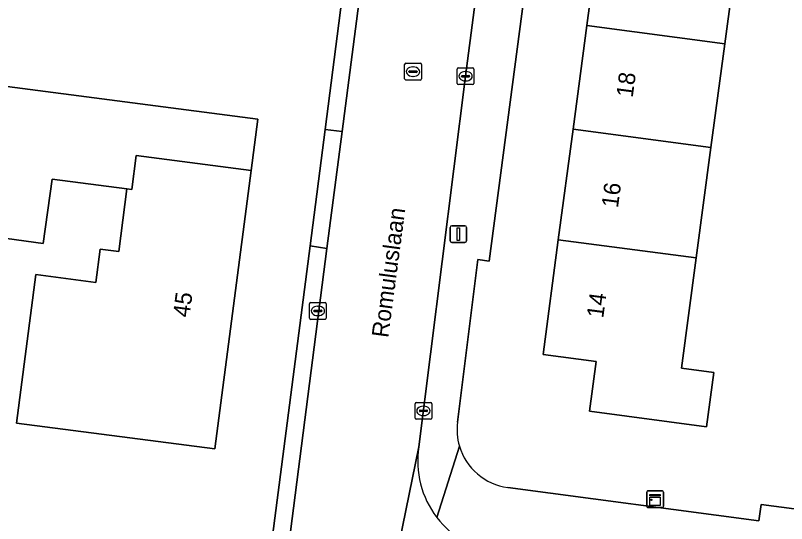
# Model space of a CAD drawing. Extents: x 162184 to 163154, y 385507 to 386516.
# Drawn here: x 162356.78 to 162402.82, y 386267.72 to 386298.08 of the extents above; entities that cross this region are included whole.
import ezdxf

# ---------------------------------------------------------------- set-up
doc = ezdxf.new("R2010")
doc.units = 0
for name, color, linetype in [('IMGEO_Erf', 7, 'Continuous'), ('IMGEO_Kast', 7, 'Continuous'), ('IMGEO_Kolk', 7, 'Continuous'), ('IMGEO_Lichtmast', 7, 'Continuous'), ('IMGEO_Openbare_ruimte_label', 7, 'Continuous'), ('IMGEO_Pand', 7, 'Continuous'), ('IMGEO_Pand_nummerreeks', 7, 'Continuous'), ('IMGEO_Rijbaan_lokaal_open', 7, 'Continuous'), ('IMGEO_Rioolput', 7, 'Continuous'), ('IMGEO_Voetpad_open', 7, 'Continuous')]:
    doc.layers.add(name, color=color, linetype=linetype)

msp = doc.modelspace()

# ---------------------------------------------------------------- linework, layer by layer
at = {"layer": 'IMGEO_Erf'}
for points in [[(162367.319, 386229.773), (162370.111, 386251.594), (162371.03, 386258.537), (162374.369, 386284.313), (162375.27, 386291.27), (162378.714, 386318.092)], [(162411.863, 386315.638), (162392.843, 386318.138), (162392.559, 386318.162), (162392.275, 386318.161), (162391.991, 386318.135), (162391.711, 386318.083), (162391.437, 386318.007), (162391.171, 386317.906), (162390.915, 386317.782), (162390.671, 386317.635), (162390.441, 386317.468), (162390.227, 386317.28), (162390.03, 386317.074), (162389.853, 386316.852), (162389.696, 386316.614), (162389.561, 386316.363), (162389.449, 386316.102), (162389.361, 386315.831), (162389.298, 386315.554), (162389.272, 386315.389), (162385.064, 386283.402), (162384.389, 386283.49), (162383.167, 386273.781)], [(162386.179, 386269.874), (162401.168, 386267.882), (162401.299, 386268.868), (162405.69, 386268.292), (162406.736, 386276.277), (162403.525, 386276.697), (162404.31, 386282.7), (162407.522, 386282.28)]]:
    msp.add_lwpolyline(points, dxfattribs=at)
for points in [[(162399.957, 386302.646), (162399.122, 386296.383), (162398.295, 386290.184), (162397.417, 386283.602), (162396.538, 386277.008), (162398.472, 386276.749), (162398.04, 386273.507), (162391.051, 386274.437), (162391.447, 386277.409), (162388.275, 386277.832), (162389.188, 386284.678), (162390.069, 386291.279), (162390.896, 386297.478), (162391.728, 386303.721), (162392.669, 386310.772), (162400.894, 386309.674)], [(162371.253, 386291.878), (162370.854, 386288.815), (162368.687, 386272.186), (162356.848, 386273.729), (162358.004, 386282.595), (162361.57, 386282.131), (162361.829, 386284.113), (162362.946, 386283.967), (162363.435, 386287.721), (162358.98, 386288.301), (162358.442, 386284.448), (162346.707, 386286.059), (162347.861, 386294.924)]]:
    msp.add_lwpolyline(points, close=True, dxfattribs=at)
for centre, radius, start, end in [((162386.626, 386273.344), 3.486, 172.7987, 196.496), ((162386.64, 386273.344), 3.5, 196.4242, 262.4254)]:
    msp.add_arc(centre, radius, start, end, dxfattribs=at)
at = {"layer": 'IMGEO_Kast'}
for p, q in [((162394.465, 386268.754), (162394.465, 386269.595)), ((162394.465, 386269.595), (162394.465, 386268.754)), ((162394.54, 386269.679), (162395.381, 386269.679)), ((162395.381, 386269.679), (162394.54, 386269.679)), ((162395.465, 386269.604), (162395.465, 386268.763)), ((162395.465, 386268.763), (162395.465, 386269.604)), ((162395.39, 386268.679), (162394.549, 386268.679)), ((162394.549, 386268.679), (162395.39, 386268.679))]:
    msp.add_line(p, q, dxfattribs=at)
for points in [[(162394.66, 386269.469), (162395.26, 386269.469), (162395.26, 386269.384), (162394.66, 386269.384), (162394.66, 386269.469)], [(162394.66, 386269.294), (162395.26, 386269.294), (162395.26, 386268.805), (162394.66, 386268.805), (162394.66, 386269.294)]]:
    msp.add_lwpolyline(points, dxfattribs=at)
msp.add_circle((162394.744, 386269.143), 0.0377, dxfattribs=at)
for centre, start, end in [((162394.543, 386269.601), 92.4484, 184.2845), ((162394.543, 386269.601), 92.4484, 184.2845), ((162395.387, 386269.601), 2.4484, 94.2845), ((162395.387, 386269.601), 2.4484, 94.2845), ((162394.543, 386268.757), 182.4484, 274.2845), ((162394.543, 386268.757), 182.4484, 274.2845), ((162395.387, 386268.757), 272.4484, 4.2845), ((162395.387, 386268.757), 272.4484, 4.2845)]:
    msp.add_arc(centre, 0.0779, start, end, dxfattribs=at)
at = {"layer": 'IMGEO_Kolk'}
for p, q in [((162383.224, 386294.944), (162384.076, 386294.944)), ((162383.149, 386294.018), (162383.149, 386294.87)), ((162383.408, 386294.438), (162383.408, 386294.45)), ((162383.451, 386294.487), (162383.849, 386294.487)), ((162383.637, 386294.724), (162383.662, 386294.724)), ((162383.892, 386294.45), (162383.892, 386294.438)), ((162384.15, 386294.87), (162384.15, 386294.018)), ((162383.846, 386294.401), (162383.448, 386294.401)), ((162383.66, 386294.164), (162383.635, 386294.164)), ((162384.076, 386293.944), (162383.224, 386293.944)), ((162374.334, 386279.998), (162374.334, 386280.85)), ((162374.409, 386280.924), (162375.261, 386280.924)), ((162374.822, 386280.704), (162374.847, 386280.704)), ((162375.335, 386280.85), (162375.335, 386279.998)), ((162374.593, 386280.418), (162374.593, 386280.43)), ((162375.031, 386280.381), (162374.633, 386280.381)), ((162374.636, 386280.467), (162375.034, 386280.467)), ((162375.077, 386280.43), (162375.077, 386280.418)), ((162375.261, 386279.924), (162374.409, 386279.924)), ((162374.845, 386280.144), (162374.82, 386280.144)), ((162380.638, 386274.029), (162380.638, 386274.881)), ((162380.713, 386274.955), (162381.565, 386274.955)), ((162381.126, 386274.735), (162381.151, 386274.735)), ((162381.639, 386274.881), (162381.639, 386274.029)), ((162380.897, 386274.449), (162380.897, 386274.461)), ((162381.335, 386274.412), (162380.937, 386274.412)), ((162380.94, 386274.498), (162381.338, 386274.498)), ((162381.381, 386274.461), (162381.381, 386274.449)), ((162381.565, 386273.955), (162380.713, 386273.955)), ((162381.149, 386274.175), (162381.124, 386274.175))]:
    msp.add_line(p, q, dxfattribs=at)
for points in [[(162383.224, 386294.944), (162384.076, 386294.944)], [(162383.149, 386294.018), (162383.149, 386294.87)], [(162384.15, 386294.87), (162384.15, 386294.018)], [(162384.076, 386293.944), (162383.224, 386293.944)], [(162374.334, 386279.998), (162374.334, 386280.85)], [(162374.409, 386280.924), (162375.261, 386280.924)], [(162375.335, 386280.85), (162375.335, 386279.998)], [(162375.261, 386279.924), (162374.409, 386279.924)], [(162380.638, 386274.029), (162380.638, 386274.881)], [(162380.713, 386274.955), (162381.565, 386274.955)], [(162381.639, 386274.881), (162381.639, 386274.029)], [(162381.565, 386273.955), (162380.713, 386273.955)]]:
    msp.add_lwpolyline(points, dxfattribs=at)
for centre, radius, start, end in [((162383.226, 386294.868), 0.0765, 91.552, 178.448), ((162383.226, 386294.868), 0.0765, 91.552, 178.448), ((162384.074, 386294.868), 0.0765, 1.552, 88.448), ((162384.074, 386294.868), 0.0765, 1.552, 88.448), ((162383.448, 386294.447), 0.0403, 85.8775, 175.7526), ((162383.853, 386294.449), 0.0386, 1.7309, 96.639), ((162383.226, 386294.02), 0.0765, 181.552, 268.448), ((162383.226, 386294.02), 0.0765, 181.552, 268.448), ((162383.445, 386294.437), 0.0366, 178.938, 274.7102), ((162383.849, 386294.444), 0.043, 264.8664, 352.4533), ((162384.074, 386294.02), 0.0765, 271.552, 358.448), ((162384.074, 386294.02), 0.0765, 271.552, 358.448), ((162374.411, 386280.848), 0.0765, 91.552, 178.448), ((162374.411, 386280.848), 0.0765, 91.552, 178.448), ((162375.259, 386280.848), 0.0765, 1.552, 88.448), ((162375.259, 386280.848), 0.0765, 1.552, 88.448), ((162374.633, 386280.427), 0.0403, 85.8775, 175.7526), ((162374.63, 386280.417), 0.0366, 178.938, 274.7102), ((162375.034, 386280.424), 0.043, 264.8664, 352.4533), ((162375.038, 386280.429), 0.0386, 1.7309, 96.639), ((162374.411, 386280), 0.0765, 181.552, 268.448), ((162374.411, 386280), 0.0765, 181.552, 268.448), ((162375.259, 386280), 0.0765, 271.552, 358.448), ((162375.259, 386280), 0.0765, 271.552, 358.448), ((162380.715, 386274.879), 0.0765, 91.552, 178.448), ((162380.715, 386274.879), 0.0765, 91.552, 178.448), ((162381.563, 386274.879), 0.0765, 1.552, 88.448), ((162381.563, 386274.879), 0.0765, 1.552, 88.448), ((162380.937, 386274.458), 0.0403, 85.8775, 175.7526), ((162380.934, 386274.448), 0.0366, 178.938, 274.7102), ((162381.338, 386274.455), 0.043, 264.8664, 352.4533), ((162381.342, 386274.46), 0.0386, 1.7309, 96.639), ((162380.715, 386274.031), 0.0765, 181.552, 268.448), ((162380.715, 386274.031), 0.0765, 181.552, 268.448), ((162381.563, 386274.031), 0.0765, 271.552, 358.448), ((162381.563, 386274.031), 0.0765, 271.552, 358.448)]:
    msp.add_arc(centre, radius, start, end, dxfattribs=at)
for centre, major_axis, ratio, start_param, end_param in [((162383.636, 386294.444), (-0.387, 0.002), 0.722429, 4.712389, 7.853982), ((162383.661, 386294.444), (-0.39, 0.002), 0.717154, 1.570796, 4.712389), ((162374.821, 386280.424), (-0.387, 0.002), 0.722429, 4.712389, 7.853982), ((162374.846, 386280.424), (-0.39, 0.002), 0.717154, 1.570796, 4.712389), ((162381.125, 386274.455), (-0.387, 0.002), 0.722429, 4.712389, 7.853982), ((162381.15, 386274.455), (-0.39, 0.002), 0.717154, 1.570796, 4.712389)]:
    msp.add_ellipse(centre, major_axis=major_axis, ratio=ratio, start_param=start_param, end_param=end_param, dxfattribs=at)
at = {"layer": 'IMGEO_Lichtmast'}
for p, q in [((162382.723, 386284.617), (162382.723, 386285.417)), ((162382.723, 386285.417), (162382.723, 386284.617)), ((162382.823, 386285.517), (162383.613, 386285.517)), ((162383.613, 386285.517), (162382.823, 386285.517)), ((162383.713, 386285.417), (162383.713, 386284.617)), ((162383.713, 386284.617), (162383.713, 386285.417)), ((162383.613, 386284.517), (162382.823, 386284.517)), ((162382.823, 386284.517), (162383.613, 386284.517))]:
    msp.add_line(p, q, dxfattribs=at)
msp.add_lwpolyline([(162383.143, 386285.392), (162383.293, 386285.392), (162383.293, 386284.642), (162383.143, 386284.642), (162383.143, 386285.392)], dxfattribs=at)
for centre, start, end in [((162382.823, 386285.417), 90, 180), ((162382.823, 386285.417), 90, 180), ((162383.613, 386285.417), 0, 90), ((162383.613, 386285.417), 360, 90), ((162382.823, 386284.617), 180, 270), ((162382.823, 386284.617), 180, 270), ((162383.613, 386284.617), 270, 0), ((162383.613, 386284.617), 270, 0)]:
    msp.add_arc(centre, 0.1, start, end, dxfattribs=at)
at = {"layer": 'IMGEO_Pand'}
for points in [[(162391.728, 386303.721), (162390.896, 386297.478), (162399.122, 386296.383), (162399.957, 386302.646)], [(162398.295, 386290.184), (162399.122, 386296.383), (162390.896, 386297.478), (162390.069, 386291.279)], [(162363.994, 386289.721), (162370.854, 386288.815), (162371.253, 386291.878), (162347.861, 386294.924), (162346.707, 386286.059), (162358.442, 386284.448), (162358.98, 386288.301), (162363.435, 386287.721), (162363.724, 386287.683)], [(162390.069, 386291.279), (162389.188, 386284.678), (162397.417, 386283.602), (162398.295, 386290.184)], [(162370.854, 386288.815), (162363.994, 386289.721), (162363.724, 386287.683), (162363.435, 386287.721), (162362.946, 386283.967), (162361.829, 386284.113), (162361.57, 386282.131), (162358.004, 386282.595), (162356.848, 386273.729), (162368.687, 386272.186)], [(162389.188, 386284.678), (162388.275, 386277.832), (162391.447, 386277.409), (162391.051, 386274.437), (162398.04, 386273.507), (162398.472, 386276.749), (162396.538, 386277.008), (162397.417, 386283.602)]]:
    msp.add_lwpolyline(points, close=True, dxfattribs=at)
at = {"layer": 'IMGEO_Rijbaan_lokaal_open'}
for points in [[(162379.793, 386317.9), (162379.612, 386316.768), (162376.278, 386291.138), (162375.38, 386284.163), (162372.063, 386258.412), (162371.12, 386251.415), (162367.693, 386224.969), (162366.839, 386218.083), (162365.688, 386209.063), (162370.536, 386208.433), (162370.766, 386209.623), (162376.791, 386256.355)], [(162383.65, 386294.444), (162386.125, 386313.366), (162386.424, 386315.134)], [(162378.352, 386260.016), (162380.866, 386272.311), (162383.65, 386294.444)], [(162380.866, 386272.311), (162378.352, 386260.016)]]:
    msp.add_lwpolyline(points, dxfattribs=at)
for centre, radius, start, end in [((162386.337, 386271.449), 5.538, 171.0436, 217.2972), ((162386.333, 386271.449), 5.535, 217.3184, 263.6002)]:
    msp.add_arc(centre, radius, start, end, dxfattribs=at)
at = {"layer": 'IMGEO_Rioolput'}
for p, q in [((162380.014, 386294.294), (162380.014, 386295.146)), ((162380.089, 386295.22), (162380.941, 386295.22)), ((162380.502, 386295), (162380.527, 386295)), ((162381.015, 386295.146), (162381.015, 386294.294)), ((162380.273, 386294.714), (162380.273, 386294.726)), ((162380.711, 386294.677), (162380.313, 386294.677)), ((162380.316, 386294.763), (162380.714, 386294.763)), ((162380.757, 386294.726), (162380.757, 386294.714)), ((162380.941, 386294.22), (162380.089, 386294.22)), ((162380.525, 386294.44), (162380.5, 386294.44))]:
    msp.add_line(p, q, dxfattribs=at)
for points in [[(162380.014, 386294.294), (162380.014, 386295.146)], [(162380.089, 386295.22), (162380.941, 386295.22)], [(162381.015, 386295.146), (162381.015, 386294.294)], [(162380.941, 386294.22), (162380.089, 386294.22)]]:
    msp.add_lwpolyline(points, dxfattribs=at)
for centre, radius, start, end in [((162380.091, 386295.144), 0.0765, 91.552, 178.448), ((162380.091, 386295.144), 0.0765, 91.552, 178.448), ((162380.939, 386295.144), 0.0765, 1.552, 88.448), ((162380.939, 386295.144), 0.0765, 1.552, 88.448), ((162380.313, 386294.723), 0.0403, 85.8775, 175.7526), ((162380.31, 386294.713), 0.0366, 178.938, 274.7102), ((162380.714, 386294.72), 0.043, 264.8664, 352.4533), ((162380.718, 386294.725), 0.0386, 1.7309, 96.639), ((162380.091, 386294.296), 0.0765, 181.552, 268.448), ((162380.091, 386294.296), 0.0765, 181.552, 268.448), ((162380.939, 386294.296), 0.0765, 271.552, 358.448), ((162380.939, 386294.296), 0.0765, 271.552, 358.448)]:
    msp.add_arc(centre, radius, start, end, dxfattribs=at)
for centre, major_axis, ratio, start_param, end_param in [((162380.501, 386294.72), (-0.387, 0.002), 0.722429, 4.712389, 7.853982), ((162380.526, 386294.72), (-0.39, 0.002), 0.717154, 1.570796, 4.712389)]:
    msp.add_ellipse(centre, major_axis=major_axis, ratio=ratio, start_param=start_param, end_param=end_param, dxfattribs=at)
at = {"layer": 'IMGEO_Voetpad_open'}
for points in [[(162385.064, 386283.402), (162389.272, 386315.389), (162389.025, 386319.171)], [(162386.424, 386315.134), (162386.125, 386313.366), (162383.65, 386294.444), (162380.866, 386272.311)], [(162383.167, 386273.781), (162384.389, 386283.49), (162385.064, 386283.402)], [(162383.283, 386272.354), (162381.931, 386268.093)], [(162381.931, 386268.093), (162383.283, 386272.354)], [(162516.358, 386249.125), (162516.96, 386253.72), (162500, 386255.941), (162407.034, 386268.116), (162405.69, 386268.292), (162401.299, 386268.868), (162401.168, 386267.882), (162386.179, 386269.874)]]:
    msp.add_lwpolyline(points, dxfattribs=at)
for points in [[(162379.793, 386317.9), (162378.714, 386318.092), (162375.27, 386291.27), (162376.278, 386291.138), (162379.612, 386316.768)], [(162375.27, 386291.27), (162374.369, 386284.313), (162375.38, 386284.163), (162376.278, 386291.138)], [(162371.03, 386258.537), (162372.063, 386258.412), (162375.38, 386284.163), (162374.369, 386284.313)]]:
    msp.add_lwpolyline(points, close=True, dxfattribs=at)
for centre, radius, start, end in [((162386.626, 386273.344), 3.486, 172.7987, 196.496), ((162386.64, 386273.344), 3.5, 196.4242, 262.4254), ((162386.337, 386271.449), 5.538, 171.0436, 217.2972), ((162386.333, 386271.449), 5.535, 217.3184, 263.6002)]:
    msp.add_arc(centre, radius, start, end, dxfattribs=at)

# ---------------------------------------------------------------- texts
at = {"layer": 'IMGEO_Openbare_ruimte_label'}
msp.add_text('Romuluslaan', height=1, rotation=82.4129, dxfattribs=at).set_placement((162379.032, 386278.79))
at = {"layer": 'IMGEO_Pand_nummerreeks'}
for s, rotation, p in [('18', 82.4019, (162393.627, 386293.143)), ('16', 82.4019, (162392.748, 386286.552)), ('45', 82.5747, (162367.165, 386280.007)), ('14', 82.4019, (162391.869, 386279.964))]:
    msp.add_text(s, height=1, rotation=rotation, dxfattribs=at).set_placement(p)

doc.saveas('drawing.dxf')
